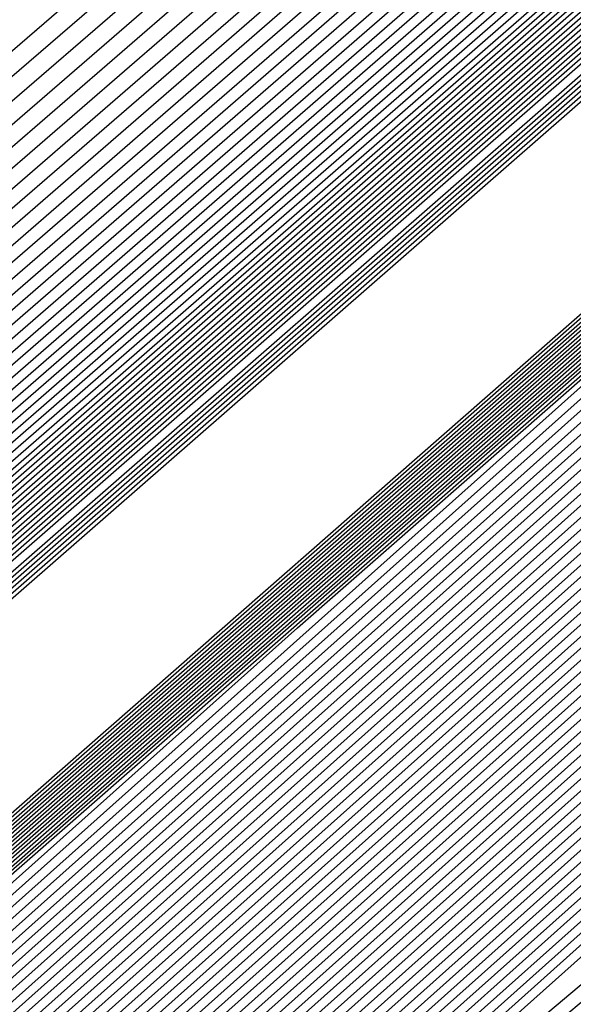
# Model space of a CAD drawing. Extents: x 3249832 to 3255657, y 13789405 to 13793316.
# Tile 707 of 1056: x 3253205.247 to 3253205.38, y 13791254.704 to 13791254.94. Entities that reach past the tile are written whole.
import ezdxf

# ---------------------------------------------------------------- set-up
doc = ezdxf.new("R2010")
doc.units = 0
doc.header["$LTSCALE"] = 100
doc.header["$MEASUREMENT"] = 0
for name, color, linetype in [('GRATIO_03231_CON', 1, 'CONTINUOUS'), ('GRATIO_0323_ICON', 1, 'CONTINUOUS'), ('TARGETS_EAST', 7, 'CONTINUOUS')]:
    doc.layers.add(name, color=color, linetype=linetype)

# ---------------------------------------------------------------- blocks, each defined once
blk = doc.blocks.new('Gratio_032316_contours')
at = {"layer": 'GRATIO_03231_CON', "color": 1, "linetype": 'Continuous', "flags": 128}
for points in [[(3253179.55027, 13791232.39503), (3253186.87441, 13791238.77001), (3253201.4775, 13791251.51898), (3253219.20823, 13791267.00714), (3253234.45763, 13791280.32933), (3253243.00028, 13791287.79153), (3253246.14511, 13791290.5444), (3253246.5846, 13791290.94974), (3253247.02187, 13791291.379), (3253250.20254, 13791294.24212), (3253258.88285, 13791301.95866), (3253274.44262, 13791315.73867), (3253292.7559, 13791331.95413), (3253308.32028, 13791345.76753)], [(3253180.16544, 13791232.93802), (3253187.28488, 13791239.13155), (3253201.72516, 13791251.73678), (3253219.33902, 13791267.12228), (3253234.51314, 13791280.37862), (3253243.01644, 13791287.80647), (3253246.14668, 13791290.54676), (3253246.58389, 13791290.95054), (3253247.01645, 13791291.37639), (3253250.16633, 13791294.21318), (3253258.7639, 13791301.85732), (3253274.17605, 13791315.50724), (3253292.31584, 13791331.56933), (3253307.73285, 13791345.25198)], [(3253180.78061, 13791233.481), (3253187.69534, 13791239.49309), (3253201.97282, 13791251.95458), (3253219.46981, 13791267.23741), (3253234.56866, 13791280.42791), (3253243.03259, 13791287.8214), (3253246.14825, 13791290.54912), (3253246.58317, 13791290.95133), (3253247.01103, 13791291.37378), (3253250.13013, 13791294.18424), (3253258.64495, 13791301.75599), (3253273.90947, 13791315.27582), (3253291.87577, 13791331.18453), (3253307.14542, 13791344.73643)], [(3253181.39578, 13791234.02399), (3253188.1058, 13791239.85463), (3253202.22048, 13791252.17237), (3253219.6006, 13791267.35254), (3253234.62418, 13791280.4772), (3253243.04874, 13791287.83633), (3253246.14982, 13791290.55149), (3253246.58246, 13791290.95213), (3253247.00561, 13791291.37117), (3253250.09393, 13791294.15529), (3253258.526, 13791301.65465), (3253273.6429, 13791315.0444), (3253291.4357, 13791330.79973), (3253306.55799, 13791344.22088)], [(3253182.62612, 13791235.10996), (3253188.92672, 13791240.5777), (3253202.71581, 13791252.60797), (3253219.86218, 13791267.58281), (3253234.73522, 13791280.57579), (3253243.08105, 13791287.8662), (3253246.15297, 13791290.55621), (3253246.58103, 13791290.95372), (3253246.99477, 13791291.36594), (3253250.02153, 13791294.09741), (3253258.2881, 13791301.45198), (3253273.10975, 13791314.58156), (3253290.55557, 13791330.03014), (3253305.38313, 13791343.18978)], [(3253183.24129, 13791235.65295), (3253189.33718, 13791240.93924), (3253202.96347, 13791252.82577), (3253219.99297, 13791267.69794), (3253234.79073, 13791280.62508), (3253243.0972, 13791287.88113), (3253246.15454, 13791290.55858), (3253246.58032, 13791290.95452), (3253246.98935, 13791291.36333), (3253249.98532, 13791294.06847), (3253258.16915, 13791301.35065), (3253272.84317, 13791314.35013), (3253290.11551, 13791329.64534), (3253304.7957, 13791342.67423)], [(3253189.74764, 13791241.30078), (3253203.21113, 13791253.04357), (3253220.12376, 13791267.81308), (3253234.84625, 13791280.67437), (3253243.11336, 13791287.89607), (3253246.15611, 13791290.56094), (3253246.57961, 13791290.95531), (3253246.98393, 13791291.36072), (3253249.94912, 13791294.03953), (3253258.05019, 13791301.24931), (3253272.5766, 13791314.11871), (3253289.67544, 13791329.26055), (3253304.20827, 13791342.15868)], [(3253190.1581, 13791241.66232), (3253203.45879, 13791253.26136), (3253220.25455, 13791267.92821), (3253234.90177, 13791280.72366), (3253243.12951, 13791287.911), (3253246.15768, 13791290.5633), (3253246.57889, 13791290.95611), (3253246.97851, 13791291.35811), (3253249.91292, 13791294.01058), (3253257.93124, 13791301.14798), (3253272.31002, 13791313.88729), (3253289.23538, 13791328.87575), (3253303.62084, 13791341.64313)], [(3253190.97902, 13791242.38539), (3253203.95411, 13791253.69696), (3253220.51613, 13791268.15847), (3253235.01281, 13791280.82224), (3253243.16182, 13791287.94087), (3253246.16082, 13791290.56803), (3253246.57747, 13791290.9577), (3253246.96767, 13791291.35288), (3253249.84051, 13791293.9527), (3253257.69334, 13791300.94531), (3253271.77687, 13791313.42445), (3253288.35525, 13791328.10615), (3253302.44598, 13791340.61203)], [(3253191.38948, 13791242.74693), (3253204.20177, 13791253.91476), (3253220.64692, 13791268.27361), (3253235.06832, 13791280.87154), (3253243.17797, 13791287.9558), (3253246.1624, 13791290.57039), (3253246.57675, 13791290.9585), (3253246.96225, 13791291.35027), (3253249.80431, 13791293.92376), (3253257.57439, 13791300.84397), (3253271.51029, 13791313.19303), (3253287.91518, 13791327.72135), (3253301.85855, 13791340.09648)], [(3253191.79994, 13791243.10847), (3253204.44943, 13791254.13256), (3253220.77772, 13791268.38874), (3253235.12384, 13791280.92083), (3253243.19412, 13791287.97073), (3253246.16397, 13791290.57276), (3253246.57604, 13791290.95929), (3253246.95683, 13791291.34766), (3253249.76811, 13791293.89481), (3253257.45544, 13791300.74264), (3253271.24372, 13791312.9616), (3253287.47511, 13791327.33655), (3253301.27112, 13791339.58093)], [(3253192.2104, 13791243.47001), (3253204.69709, 13791254.35035), (3253220.90851, 13791268.50387), (3253235.17936, 13791280.97012), (3253243.21028, 13791287.98567), (3253246.16554, 13791290.57512), (3253246.57533, 13791290.96009), (3253246.95142, 13791291.34505), (3253249.73191, 13791293.86587), (3253257.33649, 13791300.6413), (3253270.97714, 13791312.73018), (3253287.03505, 13791326.95176), (3253300.68369, 13791339.06538)], [(3253193.03132, 13791244.19308), (3253205.19242, 13791254.78595), (3253221.17009, 13791268.73414), (3253235.29039, 13791281.0687), (3253243.24258, 13791288.01553), (3253246.16868, 13791290.57985), (3253246.5739, 13791290.96168), (3253246.94058, 13791291.33982), (3253249.6595, 13791293.80799), (3253257.09858, 13791300.43863), (3253270.44399, 13791312.26734), (3253286.15492, 13791326.18216), (3253299.50883, 13791338.03428)], [(3253193.44178, 13791244.55462), (3253205.44008, 13791255.00375), (3253221.30088, 13791268.84927), (3253235.34591, 13791281.11799), (3253243.25874, 13791288.03047), (3253246.17025, 13791290.58221), (3253246.57319, 13791290.96248), (3253246.93516, 13791291.33721), (3253249.6233, 13791293.77904), (3253256.97963, 13791300.3373), (3253270.17741, 13791312.03592), (3253285.71485, 13791325.79737), (3253298.92139, 13791337.51873)], [(3253193.85224, 13791244.91616), (3253205.68774, 13791255.22155), (3253221.43167, 13791268.9644), (3253235.40143, 13791281.16728), (3253243.27489, 13791288.0454), (3253246.17182, 13791290.58457), (3253246.57247, 13791290.96327), (3253246.92974, 13791291.3346), (3253249.5871, 13791293.7501), (3253256.86068, 13791300.23596), (3253269.91084, 13791311.8045), (3253285.27479, 13791325.41257), (3253298.33396, 13791337.00318)], [(3253194.2627, 13791245.2777), (3253205.9354, 13791255.43934), (3253221.56246, 13791269.07954), (3253235.45695, 13791281.21658), (3253243.29104, 13791288.06033), (3253246.17339, 13791290.58694), (3253246.57176, 13791290.96407), (3253246.92432, 13791291.33198), (3253249.55089, 13791293.72116), (3253256.74173, 13791300.13463), (3253269.64426, 13791311.57307), (3253284.83472, 13791325.02777), (3253297.74653, 13791336.48763)], [(3253195.08362, 13791246.00077), (3253206.43072, 13791255.87494), (3253221.82404, 13791269.3098), (3253235.56798, 13791281.31516), (3253243.32335, 13791288.0902), (3253246.17654, 13791290.59166), (3253246.57033, 13791290.96566), (3253246.91348, 13791291.32676), (3253249.47849, 13791293.66327), (3253256.50383, 13791299.93196), (3253269.11111, 13791311.11023), (3253283.95459, 13791324.25817), (3253296.57167, 13791335.45653)], [(3253195.49408, 13791246.36231), (3253206.67838, 13791256.09274), (3253221.95483, 13791269.42494), (3253235.6235, 13791281.36445), (3253243.3395, 13791288.10513), (3253246.17811, 13791290.59402), (3253246.56962, 13791290.96646), (3253246.90806, 13791291.32415), (3253249.44229, 13791293.63433), (3253256.38488, 13791299.83062), (3253268.84454, 13791310.87881), (3253283.51452, 13791323.87338), (3253295.98424, 13791334.94098)], [(3253195.90454, 13791246.72385), (3253206.92604, 13791256.31054), (3253222.08562, 13791269.54007), (3253235.67902, 13791281.41374), (3253243.35566, 13791288.12007), (3253246.17968, 13791290.59639), (3253246.56891, 13791290.96725), (3253246.90264, 13791291.32154), (3253249.40609, 13791293.60539), (3253256.26593, 13791299.72929), (3253268.57796, 13791310.64739), (3253283.07446, 13791323.48858), (3253295.39681, 13791334.42543)], [(3253196.31501, 13791247.08539), (3253207.1737, 13791256.52833), (3253222.21641, 13791269.6552), (3253235.73454, 13791281.46303), (3253243.37181, 13791288.135), (3253246.18125, 13791290.59875), (3253246.56819, 13791290.96805), (3253246.89722, 13791291.31892), (3253249.36988, 13791293.57645), (3253256.14697, 13791299.62795), (3253268.31138, 13791310.41597), (3253282.63439, 13791323.10378), (3253294.80938, 13791333.90988)], [(3253197.13593, 13791247.80846), (3253207.66903, 13791256.96393), (3253222.47799, 13791269.88547), (3253235.84557, 13791281.56162), (3253243.40412, 13791288.16487), (3253246.18439, 13791290.60348), (3253246.56677, 13791290.96964), (3253246.88638, 13791291.3137), (3253249.29748, 13791293.51856), (3253255.90907, 13791299.42528), (3253267.77823, 13791309.95312), (3253281.75426, 13791322.33419), (3253293.63452, 13791332.87878)], [(3253197.54639, 13791248.17), (3253207.91669, 13791257.18173), (3253222.60878, 13791270.0006), (3253235.90109, 13791281.61091), (3253243.42027, 13791288.1798), (3253246.18596, 13791290.60584), (3253246.56605, 13791290.97044), (3253246.88096, 13791291.31109), (3253249.26128, 13791293.48962), (3253255.79012, 13791299.32395), (3253267.51166, 13791309.7217), (3253281.31419, 13791321.94939), (3253293.04709, 13791332.36323), (3253299.24948, 13791337.92415)], [(3253197.95685, 13791248.53154), (3253208.16435, 13791257.39953), (3253222.73957, 13791270.11573), (3253235.95661, 13791281.6602), (3253243.43643, 13791288.19473), (3253246.18754, 13791290.6082), (3253246.56534, 13791290.97123), (3253246.87554, 13791291.30847), (3253249.22507, 13791293.46068), (3253255.67117, 13791299.22261), (3253267.24508, 13791309.49028), (3253280.87413, 13791321.56459), (3253292.45966, 13791331.84768), (3253298.58416, 13791337.33876)], [(3253198.36731, 13791248.89308), (3253208.41201, 13791257.61732), (3253222.87037, 13791270.23087), (3253236.01213, 13791281.70949), (3253243.45258, 13791288.20967), (3253246.18911, 13791290.61057), (3253246.56463, 13791290.97203), (3253246.87012, 13791291.30586), (3253249.18887, 13791293.43173), (3253255.55222, 13791299.12128), (3253266.9785, 13791309.25886), (3253280.43407, 13791321.17979), (3253291.87223, 13791331.33213), (3253297.91884, 13791336.75338)], [(3253199.18823, 13791249.61615), (3253208.90733, 13791258.05292), (3253223.13195, 13791270.46113), (3253236.12316, 13791281.80807), (3253243.48489, 13791288.23953), (3253246.19225, 13791290.61529), (3253246.5632, 13791290.97362), (3253246.85928, 13791291.30064), (3253249.11647, 13791293.37385), (3253255.31432, 13791298.91861), (3253266.44535, 13791308.79601), (3253279.55394, 13791320.4102), (3253290.69737, 13791330.30103), (3253296.5882, 13791335.58261)], [(3253199.59869, 13791249.97769), (3253209.15499, 13791258.27072), (3253223.26274, 13791270.57626), (3253236.17868, 13791281.85736), (3253243.50104, 13791288.25447), (3253246.19382, 13791290.61766), (3253246.56249, 13791290.97442), (3253246.85386, 13791291.29803), (3253249.08026, 13791293.34491), (3253255.19536, 13791298.81727), (3253266.17878, 13791308.56459), (3253279.11387, 13791320.0254), (3253290.10994, 13791329.78548), (3253295.92288, 13791334.99723)], [(3253200.00915, 13791250.33923), (3253209.40265, 13791258.48852), (3253223.39353, 13791270.6914), (3253236.2342, 13791281.90666), (3253243.51719, 13791288.2694), (3253246.19539, 13791290.62002), (3253246.56177, 13791290.97521), (3253246.84844, 13791291.29541), (3253249.04406, 13791293.31596), (3253255.07641, 13791298.71594), (3253265.9122, 13791308.33317), (3253278.6738, 13791319.6406), (3253289.52251, 13791329.26993), (3253295.25756, 13791334.41184)], [(3253200.41961, 13791250.70077), (3253209.65031, 13791258.70631), (3253223.52432, 13791270.80653), (3253236.28972, 13791281.95595), (3253243.53335, 13791288.28434), (3253246.19696, 13791290.62238), (3253246.56106, 13791290.97601), (3253246.84302, 13791291.2928), (3253249.00786, 13791293.28702), (3253254.95746, 13791298.6146), (3253265.64563, 13791308.10175), (3253278.23374, 13791319.25581), (3253288.93508, 13791328.75438), (3253294.59224, 13791333.82646)], [(3253201.24053, 13791251.42384), (3253210.14563, 13791259.14191), (3253223.7859, 13791271.0368), (3253236.40075, 13791282.05453), (3253243.56565, 13791288.3142), (3253246.20011, 13791290.62711), (3253246.55963, 13791290.9776), (3253246.83219, 13791291.28758), (3253248.93546, 13791293.22914), (3253254.71956, 13791298.41193), (3253265.11248, 13791307.63891), (3253277.35361, 13791318.48621), (3253287.76022, 13791327.72328), (3253293.2616, 13791332.65569)], [(3253201.65099, 13791251.78538), (3253210.3933, 13791259.35971), (3253223.91669, 13791271.15193), (3253236.45627, 13791282.10382), (3253243.58181, 13791288.32914), (3253246.20168, 13791290.62947), (3253246.55892, 13791290.9784), (3253246.82677, 13791291.28496), (3253248.89925, 13791293.20019), (3253254.60061, 13791298.3106), (3253264.8459, 13791307.40749), (3253276.91354, 13791318.10141), (3253287.17279, 13791327.20773)], [(3253215.27891, 13791264.12388), (3253208.32754, 13791257.89481), (3253202.31158, 13791252.48555), (3253202.06145, 13791252.14692), (3253210.64096, 13791259.57751), (3253224.04748, 13791271.26706)], [(3253216.27123, 13791264.99994), (3253209.15191, 13791258.62312), (3253202.92675, 13791253.02854), (3253202.47191, 13791252.50846), (3253210.88862, 13791259.7953), (3253224.17827, 13791271.38219)], [(3253218.25586, 13791266.75207), (3253210.80067, 13791260.07975), (3253204.15709, 13791254.11451), (3253203.29283, 13791253.23153), (3253211.38394, 13791260.2309), (3253224.43985, 13791271.61246)], [(3253219.24818, 13791267.62813), (3253211.62504, 13791260.80806), (3253204.77226, 13791254.6575), (3253203.70329, 13791253.59307), (3253211.6316, 13791260.4487), (3253224.57064, 13791271.72759)], [(3253220.24049, 13791268.50419), (3253212.44942, 13791261.53637), (3253205.38743, 13791255.20049), (3253204.11375, 13791253.95461), (3253211.87926, 13791260.6665), (3253224.70143, 13791271.84272)]]:
    blk.add_lwpolyline(points, dxfattribs=at)
at = {"layer": 'GRATIO_03231_CON', "color": 5, "linetype": 'Continuous', "flags": 128}
for points in [[(3253178.31993, 13791231.30905), (3253186.05349, 13791238.04694), (3253200.98218, 13791251.08338), (3253218.94665, 13791266.77688), (3253234.34659, 13791280.23075), (3253242.96798, 13791287.76167), (3253246.14197, 13791290.53967), (3253246.58603, 13791290.94815), (3253247.02107, 13791291.37394), (3253250.18182, 13791294.2177), (3253258.80647, 13791301.88356), (3253274.26937, 13791315.56557), (3253292.48955, 13791331.61762), (3253308.02221, 13791345.18354)], [(3253177.70476, 13791230.76607), (3253185.64303, 13791237.6854), (3253200.73452, 13791250.86558), (3253218.81586, 13791266.66175), (3253234.29107, 13791280.18146), (3253242.95182, 13791287.74673), (3253246.1404, 13791290.53731), (3253246.58674, 13791290.94735), (3253247.01436, 13791291.36584), (3253250.12102, 13791294.16091), (3253258.59804, 13791301.69555), (3253273.79626, 13791315.14336), (3253291.70456, 13791330.92064), (3253306.97134, 13791344.25434)], [(3253177.08958, 13791230.22308), (3253185.23257, 13791237.32386), (3253200.48686, 13791250.64779), (3253218.68507, 13791266.54661), (3253234.23556, 13791280.13216), (3253242.93567, 13791287.7318), (3253246.13883, 13791290.53495), (3253246.58745, 13791290.94656), (3253247.00766, 13791291.35773), (3253250.06022, 13791294.10413), (3253258.38961, 13791301.50754), (3253273.32314, 13791314.72115), (3253290.91956, 13791330.22366), (3253305.92046, 13791343.32515)], [(3253176.47441, 13791229.68009), (3253184.82211, 13791236.96232), (3253200.23919, 13791250.42999), (3253218.55428, 13791266.43148), (3253234.18004, 13791280.08287), (3253242.91952, 13791287.71687), (3253246.13725, 13791290.53258), (3253246.58817, 13791290.94576), (3253247.00095, 13791291.34963), (3253249.99942, 13791294.04734), (3253258.18118, 13791301.31953), (3253272.85003, 13791314.29894), (3253290.13456, 13791329.52668), (3253304.86958, 13791342.39595)], [(3253175.24407, 13791228.59412), (3253184.00119, 13791236.23925), (3253199.74387, 13791249.99439), (3253218.2927, 13791266.20121), (3253234.069, 13791279.98429), (3253242.88721, 13791287.687), (3253246.13411, 13791290.52786), (3253246.58959, 13791290.94417), (3253246.98754, 13791291.33342), (3253249.87782, 13791293.93376), (3253257.76432, 13791300.94351), (3253271.9038, 13791313.45451), (3253288.56457, 13791328.13272), (3253302.76783, 13791340.53756)], [(3253196.57706, 13791247.03615), (3253203.47105, 13791253.1938), (3253218.75951, 13791266.60126), (3253234.06971, 13791279.98413), (3253242.88772, 13791287.68662), (3253246.13462, 13791290.52731), (3253246.59031, 13791290.94338), (3253246.98083, 13791291.32532), (3253249.81702, 13791293.87697), (3253257.55589, 13791300.7555), (3253271.43068, 13791313.0323), (3253287.77957, 13791327.43574), (3253301.71695, 13791339.60837)], [(3253196.71057, 13791247.15254), (3253203.58621, 13791253.29381), (3253218.83398, 13791266.66558), (3253234.10345, 13791280.01283), (3253242.89801, 13791287.6948), (3253246.13636, 13791290.52784), (3253246.59102, 13791290.94258), (3253246.97413, 13791291.31721), (3253249.75622, 13791293.82018), (3253257.34746, 13791300.56749), (3253270.95757, 13791312.61009), (3253286.99457, 13791326.73875), (3253300.66608, 13791338.67918)], [(3253196.84408, 13791247.26894), (3253203.70137, 13791253.39382), (3253218.90845, 13791266.7299), (3253234.13718, 13791280.04153), (3253242.9083, 13791287.70297), (3253246.13809, 13791290.52836), (3253246.59174, 13791290.94178), (3253246.96742, 13791291.30911), (3253249.69542, 13791293.76339), (3253257.13903, 13791300.37948), (3253270.48445, 13791312.18788), (3253286.20957, 13791326.04177), (3253299.6152, 13791337.74998)], [(3253197.11109, 13791247.50174), (3253203.93169, 13791253.59384), (3253219.0574, 13791266.85855), (3253234.20465, 13791280.09892), (3253242.92888, 13791287.71932), (3253246.14156, 13791290.52941), (3253246.59316, 13791290.94019), (3253246.95401, 13791291.2929), (3253249.57383, 13791293.64981), (3253256.72217, 13791300.00346), (3253269.53822, 13791311.34346), (3253284.63958, 13791324.64781), (3253297.51345, 13791335.89159)], [(3253197.2446, 13791247.61813), (3253204.04685, 13791253.69384), (3253219.13187, 13791266.92287), (3253234.23839, 13791280.12762), (3253242.93918, 13791287.72749), (3253246.1433, 13791290.52994), (3253246.59388, 13791290.9394), (3253246.9473, 13791291.28479), (3253249.51303, 13791293.59302), (3253256.51374, 13791299.81545), (3253269.06511, 13791310.92125), (3253283.85458, 13791323.95083), (3253296.46257, 13791334.9624)], [(3253197.37811, 13791247.73453), (3253204.16201, 13791253.79385), (3253219.20635, 13791266.98719), (3253234.27212, 13791280.15631), (3253242.94947, 13791287.73567), (3253246.14503, 13791290.53046), (3253246.59459, 13791290.9386), (3253246.9406, 13791291.27669), (3253249.45223, 13791293.53623), (3253256.30531, 13791299.62744), (3253268.59199, 13791310.49904), (3253283.06958, 13791323.25385), (3253295.41169, 13791334.0332)], [(3253197.51162, 13791247.85093), (3253204.27717, 13791253.89386), (3253219.28082, 13791267.05151), (3253234.30586, 13791280.18501), (3253242.95976, 13791287.74384), (3253246.14676, 13791290.53099), (3253246.5953, 13791290.9378), (3253246.93389, 13791291.26859), (3253249.39143, 13791293.47944), (3253256.09688, 13791299.43942), (3253268.11888, 13791310.07683), (3253282.28459, 13791322.55687), (3253294.36082, 13791333.10401)], [(3253197.77863, 13791248.08372), (3253204.50749, 13791254.09388), (3253219.42977, 13791267.18016), (3253234.37333, 13791280.2424), (3253242.98034, 13791287.76019), (3253246.15023, 13791290.53204), (3253246.59673, 13791290.93621), (3253246.92048, 13791291.25238), (3253249.26983, 13791293.36586), (3253255.68002, 13791299.0634), (3253267.17265, 13791309.2324), (3253280.71459, 13791321.16291), (3253292.25906, 13791331.24562), (3253298.86322, 13791336.86351)], [(3253197.91214, 13791248.20012), (3253204.62265, 13791254.19388), (3253219.50424, 13791267.24448), (3253234.40706, 13791280.2711), (3253242.99064, 13791287.76837), (3253246.15197, 13791290.53257), (3253246.59744, 13791290.93542), (3253246.91378, 13791291.24427), (3253249.20903, 13791293.30907), (3253255.47159, 13791298.87539), (3253266.69953, 13791308.81019), (3253279.9296, 13791320.46593), (3253291.20819, 13791330.31643), (3253297.66843, 13791335.81202)], [(3253198.04565, 13791248.31651), (3253204.73781, 13791254.29389), (3253219.57872, 13791267.3088), (3253234.4408, 13791280.2998), (3253243.00093, 13791287.77654), (3253246.1537, 13791290.53309), (3253246.59816, 13791290.93462), (3253246.90707, 13791291.23617), (3253249.14823, 13791293.25228), (3253255.26316, 13791298.68738), (3253266.22642, 13791308.38798), (3253279.1446, 13791319.76895), (3253290.15731, 13791329.38723), (3253296.47364, 13791334.76054)], [(3253198.17916, 13791248.43291), (3253204.85297, 13791254.3939), (3253219.65319, 13791267.37312), (3253234.47453, 13791280.32849), (3253243.01122, 13791287.78471), (3253246.15544, 13791290.53362), (3253246.59887, 13791290.93382), (3253246.90036, 13791291.22806), (3253249.08743, 13791293.19549), (3253255.05473, 13791298.49937), (3253265.7533, 13791307.96577), (3253278.3596, 13791319.07197), (3253289.10643, 13791328.45804), (3253295.27885, 13791333.70905)], [(3253198.44617, 13791248.6657), (3253205.08329, 13791254.59392), (3253219.80214, 13791267.50177), (3253234.542, 13791280.38589), (3253243.0318, 13791287.80106), (3253246.15891, 13791290.53467), (3253246.6003, 13791290.93223), (3253246.88695, 13791291.21186), (3253248.96583, 13791293.08191), (3253254.63787, 13791298.12335), (3253264.80707, 13791307.12135), (3253276.7896, 13791317.678), (3253287.00468, 13791326.59965), (3253292.88927, 13791331.60608), (3253295.95133, 13791334.07094)], [(3253198.57968, 13791248.7821), (3253205.19845, 13791254.69392), (3253219.87661, 13791267.56609), (3253234.57574, 13791280.41459), (3253243.04209, 13791287.80924), (3253246.16064, 13791290.53519), (3253246.60101, 13791290.93144), (3253246.88025, 13791291.20375), (3253248.90503, 13791293.02512), (3253254.42944, 13791297.93534), (3253264.33396, 13791306.69914), (3253276.00461, 13791316.98102), (3253285.9538, 13791325.67045), (3253291.69448, 13791330.55459), (3253294.7416, 13791333.01142)], [(3253198.71319, 13791248.8985), (3253205.31361, 13791254.79393), (3253219.95108, 13791267.63041), (3253234.60947, 13791280.44328), (3253243.05239, 13791287.81741), (3253246.16237, 13791290.53572), (3253246.60172, 13791290.93064), (3253246.87354, 13791291.19565), (3253248.84423, 13791292.96834), (3253254.22101, 13791297.74733), (3253263.86084, 13791306.27693), (3253275.21961, 13791316.28404), (3253284.90293, 13791324.74126), (3253290.49969, 13791329.50311), (3253293.53187, 13791331.9519)], [(3253198.8467, 13791249.0149), (3253205.42877, 13791254.89394), (3253220.02556, 13791267.69473), (3253234.64321, 13791280.47198), (3253243.06268, 13791287.82558), (3253246.16411, 13791290.53624), (3253246.60244, 13791290.92984), (3253246.86684, 13791291.18754), (3253248.78343, 13791292.91155), (3253254.01258, 13791297.55932), (3253263.38773, 13791305.85472), (3253274.43461, 13791315.58706), (3253283.85205, 13791323.81207), (3253289.3049, 13791328.45162), (3253292.32214, 13791330.89237), (3253295.39879, 13791333.38715)], [(3253199.11371, 13791249.24769), (3253205.65909, 13791255.09396), (3253220.17451, 13791267.82338), (3253234.71068, 13791280.52937), (3253243.08326, 13791287.84193), (3253246.16758, 13791290.53729), (3253246.60386, 13791290.92825), (3253246.85342, 13791291.17133), (3253248.66183, 13791292.79797), (3253253.59572, 13791297.1833), (3253262.4415, 13791305.01029), (3253272.86462, 13791314.1931), (3253281.7503, 13791321.95368), (3253286.91532, 13791326.34865), (3253289.90268, 13791328.77333), (3253293.18693, 13791331.45768)], [(3253199.24722, 13791249.36409), (3253205.77425, 13791255.19397), (3253220.24898, 13791267.8877), (3253234.74441, 13791280.55807), (3253243.09355, 13791287.85011), (3253246.16931, 13791290.53782), (3253246.60458, 13791290.92746), (3253246.84672, 13791291.16323), (3253248.60103, 13791292.74118), (3253253.38729, 13791296.99529), (3253261.96839, 13791304.58808), (3253272.07962, 13791313.49612), (3253280.69942, 13791321.02448), (3253285.72053, 13791325.29717), (3253288.69295, 13791327.71381), (3253292.081, 13791330.49295), (3253297.61917, 13791335.1971)], [(3253199.38073, 13791249.48048), (3253205.88941, 13791255.29397), (3253220.32345, 13791267.95202), (3253234.77815, 13791280.58677), (3253243.10385, 13791287.85828), (3253246.17105, 13791290.53834), (3253246.60529, 13791290.92666), (3253246.84001, 13791291.15513), (3253248.54023, 13791292.68439), (3253253.17886, 13791296.80728), (3253261.49527, 13791304.16587), (3253271.29462, 13791312.79914), (3253279.64854, 13791320.09529), (3253284.52574, 13791324.24568), (3253287.48322, 13791326.65429), (3253290.97507, 13791329.52822), (3253296.71525, 13791334.41022)], [(3253199.51424, 13791249.59688), (3253206.00457, 13791255.39398), (3253220.39793, 13791268.01634), (3253234.81188, 13791280.61546), (3253243.11414, 13791287.86646), (3253246.17278, 13791290.53887), (3253246.606, 13791290.92586), (3253246.83331, 13791291.14702), (3253248.47943, 13791292.6276), (3253252.97044, 13791296.61927), (3253261.02215, 13791303.74366), (3253270.50962, 13791312.10216), (3253278.59767, 13791319.16609), (3253283.33095, 13791323.1942), (3253286.27349, 13791325.59476), (3253289.86914, 13791328.56348), (3253295.81132, 13791333.62334)], [(3253199.78125, 13791249.82967), (3253206.23489, 13791255.594), (3253220.54687, 13791268.14499), (3253234.87935, 13791280.67286), (3253243.13472, 13791287.8828), (3253246.17625, 13791290.53992), (3253246.60743, 13791290.92427), (3253246.8199, 13791291.13081), (3253248.35784, 13791292.51402), (3253252.55358, 13791296.24325), (3253260.07593, 13791302.89924), (3253268.93963, 13791310.70819), (3253276.49591, 13791317.3077), (3253280.94137, 13791321.09123), (3253283.85403, 13791323.47572), (3253287.65728, 13791326.63402), (3253294.00347, 13791332.04958)], [(3253199.91476, 13791249.94607), (3253206.35005, 13791255.69401), (3253220.62135, 13791268.20931), (3253234.91309, 13791280.70156), (3253243.14501, 13791287.89098), (3253246.17798, 13791290.54045), (3253246.60814, 13791290.92348), (3253246.81319, 13791291.12271), (3253248.29704, 13791292.45723), (3253252.34515, 13791296.05524), (3253259.60281, 13791302.47703), (3253268.15463, 13791310.01121), (3253275.44504, 13791316.37851), (3253279.74658, 13791320.03974), (3253282.6443, 13791322.4162), (3253286.55135, 13791325.66929), (3253293.09954, 13791331.2627), (3253300.79521, 13791337.86923)], [(3253200.04827, 13791250.06247), (3253206.46521, 13791255.79401), (3253220.69582, 13791268.27363), (3253234.94682, 13791280.73025), (3253243.15531, 13791287.89915), (3253246.17972, 13791290.54097), (3253246.60886, 13791290.92268), (3253246.80649, 13791291.1146), (3253248.23624, 13791292.40044), (3253252.13672, 13791295.86723), (3253259.1297, 13791302.05482), (3253267.36963, 13791309.31423), (3253274.39416, 13791315.44932), (3253278.55179, 13791318.98826), (3253281.43456, 13791321.35667), (3253285.44542, 13791324.70455), (3253292.19561, 13791330.47582), (3253300.12972, 13791337.29016)], [(3253200.18178, 13791250.17887), (3253206.58037, 13791255.89402), (3253220.77029, 13791268.33795), (3253234.98056, 13791280.75895), (3253243.1656, 13791287.90733), (3253246.18145, 13791290.5415), (3253246.60957, 13791290.92188), (3253246.79978, 13791291.1065), (3253248.17544, 13791292.34365), (3253251.92829, 13791295.67922), (3253258.65658, 13791301.63261), (3253266.58464, 13791308.61725), (3253273.34328, 13791314.52012), (3253277.357, 13791317.93677), (3253280.22483, 13791320.29715), (3253284.33949, 13791323.73982), (3253291.29169, 13791329.68894), (3253299.46423, 13791336.71108)], [(3253200.44879, 13791250.41166), (3253206.81069, 13791256.09404), (3253220.91924, 13791268.4666), (3253235.04803, 13791280.81634), (3253243.18618, 13791287.92368), (3253246.18492, 13791290.54255), (3253246.611, 13791290.92029), (3253246.78637, 13791291.09029), (3253248.05384, 13791292.23007), (3253251.51143, 13791295.3032), (3253257.71035, 13791300.78818), (3253265.01464, 13791307.22329), (3253271.24153, 13791312.66173), (3253274.96742, 13791315.8338), (3253277.80537, 13791318.17811), (3253282.12763, 13791321.81036), (3253289.48383, 13791328.11518), (3253298.13324, 13791335.55292)], [(3253200.5823, 13791250.52806), (3253206.92586, 13791256.19405), (3253220.99372, 13791268.53092), (3253235.08176, 13791280.84504), (3253243.19647, 13791287.93185), (3253246.18666, 13791290.54307), (3253246.61171, 13791290.9195), (3253246.77966, 13791291.08219), (3253247.99304, 13791292.17328), (3253251.303, 13791295.11519), (3253257.23724, 13791300.36597), (3253264.22964, 13791306.52631), (3253270.19065, 13791311.73254), (3253273.77263, 13791314.78231), (3253276.59564, 13791317.11859), (3253281.0217, 13791320.84562), (3253288.57991, 13791327.3283), (3253297.46775, 13791334.97385)], [(3253200.71581, 13791250.64445), (3253207.04102, 13791256.29406), (3253221.06819, 13791268.59524), (3253235.1155, 13791280.87374), (3253243.20676, 13791287.94002), (3253246.18839, 13791290.5436), (3253246.61242, 13791290.9187), (3253246.77296, 13791291.07408), (3253247.93224, 13791292.11649), (3253251.09457, 13791294.92718), (3253256.76412, 13791299.94376), (3253263.44465, 13791305.82933), (3253269.13978, 13791310.80334), (3253272.57784, 13791313.73083), (3253275.38591, 13791316.05906), (3253279.91577, 13791319.88089), (3253287.67598, 13791326.54142), (3253296.80226, 13791334.39477)], [(3253200.84932, 13791250.76085), (3253207.15618, 13791256.39406), (3253221.14266, 13791268.65956), (3253235.14923, 13791280.90243), (3253243.21706, 13791287.9482), (3253246.19012, 13791290.54412), (3253246.61314, 13791290.9179), (3253246.76625, 13791291.06598), (3253247.87144, 13791292.0597), (3253250.88614, 13791294.73917), (3253256.29101, 13791299.52155), (3253262.65965, 13791305.13235), (3253268.0889, 13791309.87415), (3253271.38305, 13791312.67934), (3253274.17618, 13791314.99954), (3253278.80984, 13791318.91616), (3253286.77206, 13791325.75454), (3253296.13677, 13791333.81569)], [(3253201.11633, 13791250.99365), (3253207.3865, 13791256.59408), (3253221.29161, 13791268.78821), (3253235.2167, 13791280.95983), (3253243.23764, 13791287.96455), (3253246.19359, 13791290.54517), (3253246.61456, 13791290.91631), (3253246.75284, 13791291.04977), (3253247.74984, 13791291.94612), (3253250.46928, 13791294.36315), (3253255.34478, 13791298.67713), (3253261.08965, 13791303.73839), (3253265.98715, 13791308.01576), (3253268.99347, 13791310.57637), (3253271.75672, 13791312.8805), (3253276.59798, 13791316.9867), (3253284.9642, 13791324.18078), (3253294.80578, 13791332.65754)], [(3253201.24984, 13791251.11004), (3253207.50166, 13791256.69409), (3253221.36608, 13791268.85253), (3253235.25044, 13791280.98852), (3253243.24793, 13791287.97272), (3253246.19533, 13791290.5457), (3253246.61528, 13791290.91552), (3253246.74613, 13791291.04167), (3253247.68904, 13791291.88933), (3253250.26085, 13791294.17514), (3253254.87166, 13791298.25492), (3253260.30466, 13791303.04141), (3253264.93627, 13791307.08657), (3253267.79868, 13791309.52489), (3253270.54699, 13791311.82097), (3253275.49205, 13791316.02196), (3253284.06028, 13791323.3939), (3253294.14029, 13791332.07846)], [(3253201.38335, 13791251.22644), (3253207.61682, 13791256.7941), (3253221.44056, 13791268.91685), (3253235.28417, 13791281.01722), (3253243.25822, 13791287.9809), (3253246.19706, 13791290.54622), (3253246.61599, 13791290.91472), (3253246.73943, 13791291.03356), (3253247.62824, 13791291.83254), (3253250.05242, 13791293.98713), (3253254.39855, 13791297.83271), (3253259.51966, 13791302.34443), (3253263.88539, 13791306.15737), (3253266.60389, 13791308.4734), (3253269.33726, 13791310.76145), (3253274.38613, 13791315.05723), (3253283.15635, 13791322.60702), (3253293.4748, 13791331.49938)], [(3253201.51686, 13791251.34284), (3253207.73198, 13791256.8941), (3253221.51503, 13791268.98117), (3253235.31791, 13791281.04592), (3253243.26852, 13791287.98907), (3253246.1988, 13791290.54675), (3253246.6167, 13791290.91393), (3253246.73272, 13791291.02546), (3253247.56744, 13791291.77576), (3253249.84399, 13791293.79912), (3253253.92543, 13791297.41049), (3253258.73466, 13791301.64744), (3253262.83452, 13791305.22818), (3253265.4091, 13791307.42192), (3253268.12753, 13791309.70193), (3253273.2802, 13791314.0925), (3253282.25242, 13791321.82014), (3253292.80931, 13791330.9203), (3253301.81088, 13791338.63068)], [(3253201.78387, 13791251.57563), (3253207.9623, 13791257.09412), (3253221.66398, 13791269.10982), (3253235.38538, 13791281.10331), (3253243.2891, 13791288.00542), (3253246.20227, 13791290.5478), (3253246.61813, 13791290.91233), (3253246.71931, 13791291.00925), (3253247.44584, 13791291.66218), (3253249.42713, 13791293.4231), (3253252.9792, 13791296.56607), (3253257.16467, 13791300.25348), (3253260.73276, 13791303.36979), (3253263.01952, 13791305.31895), (3253265.70807, 13791307.58288), (3253271.06834, 13791312.16303), (3253280.44457, 13791320.24638), (3253291.47832, 13791329.76215), (3253300.88547, 13791337.82513)], [(3253201.91738, 13791251.69203), (3253208.07746, 13791257.19413), (3253221.73845, 13791269.17414), (3253235.41911, 13791281.13201), (3253243.29939, 13791288.01359), (3253246.204, 13791290.54832), (3253246.61884, 13791290.91154), (3253246.71261, 13791291.00114), (3253247.38504, 13791291.60539), (3253249.2187, 13791293.23509), (3253252.50609, 13791296.14386), (3253256.37967, 13791299.5565), (3253259.68189, 13791302.44059), (3253261.82473, 13791304.26746), (3253264.49834, 13791306.52336), (3253269.96241, 13791311.1983), (3253279.54064, 13791319.4595), (3253290.81283, 13791329.18307), (3253300.42277, 13791337.42236)], [(3253202.05089, 13791251.80842), (3253208.19262, 13791257.29414), (3253221.81293, 13791269.23846), (3253235.45285, 13791281.16071), (3253243.30968, 13791288.02177), (3253246.20573, 13791290.54885), (3253246.61956, 13791290.91074), (3253246.7059, 13791290.99304), (3253247.32424, 13791291.5486), (3253249.01027, 13791293.04708), (3253252.03297, 13791295.72165), (3253255.59467, 13791298.85952), (3253258.63101, 13791301.5114), (3253260.62994, 13791303.21597), (3253263.28861, 13791305.46384), (3253268.85648, 13791310.23357), (3253278.63672, 13791318.67262), (3253290.14734, 13791328.60399), (3253299.96006, 13791337.01958)], [(3253222.18973, 13791268.9562), (3253208.47101, 13791257.20698), (3253202.18439, 13791251.92482), (3253202.18439, 13791251.92482), (3253208.30778, 13791257.39414), (3253221.8874, 13791269.30278)], [(3253222.33685, 13791269.08692), (3253208.70035, 13791257.40813), (3253202.45141, 13791252.15761), (3253202.45141, 13791252.15761), (3253208.5381, 13791257.59416), (3253222.03635, 13791269.43142)], [(3253222.41042, 13791269.15229), (3253208.81502, 13791257.50869), (3253202.58492, 13791252.27401), (3253202.58492, 13791252.27401), (3253208.65326, 13791257.69417), (3253222.11082, 13791269.49575)], [(3253222.48398, 13791269.21765), (3253208.92969, 13791257.60926), (3253202.71843, 13791252.39041), (3253202.71843, 13791252.39041), (3253208.76842, 13791257.79418), (3253222.18529, 13791269.56007)], [(3253222.55754, 13791269.28301), (3253209.04436, 13791257.70983), (3253202.85194, 13791252.50681), (3253202.85193, 13791252.50681), (3253208.88358, 13791257.89419), (3253222.25977, 13791269.62439)], [(3253222.70467, 13791269.41374), (3253209.2737, 13791257.91097), (3253203.11895, 13791252.7396), (3253203.11895, 13791252.7396), (3253209.1139, 13791258.0942), (3253222.40871, 13791269.75304)], [(3253222.77823, 13791269.4791), (3253209.38837, 13791258.01154), (3253203.25246, 13791252.856), (3253203.25246, 13791252.856), (3253209.22906, 13791258.19421), (3253222.48319, 13791269.81736)], [(3253222.8518, 13791269.54447), (3253209.50304, 13791258.11211), (3253203.38597, 13791252.97239), (3253203.38597, 13791252.97239), (3253209.34422, 13791258.29422), (3253222.55766, 13791269.88168)], [(3253222.92536, 13791269.60983), (3253209.61771, 13791258.21268), (3253203.51947, 13791253.08879), (3253203.51947, 13791253.08879), (3253209.45938, 13791258.39423), (3253222.63214, 13791269.946)], [(3253294.55593, 13791331.78482), (3253282.65133, 13791321.30274), (3253268.6032, 13791309.01445), (3253256.6338, 13791298.60027), (3253249.91373, 13791292.81609), (3253247.40711, 13791290.71997), (3253247.02638, 13791290.44557), (3253246.62867, 13791290.09727), (3253243.8498, 13791287.66252), (3253236.27025, 13791281.09954), (3253223.07249, 13791269.74056), (3253209.84706, 13791258.41382), (3253203.78649, 13791253.32159), (3253203.78649, 13791253.32159), (3253209.68971, 13791258.59423), (3253222.78114, 13791270.07458), (3253235.89161, 13791281.53353), (3253243.79641, 13791288.43297), (3253249.04881, 13791292.99861), (3253256.14655, 13791299.14707), (3253268.13516, 13791309.52901), (3253282.25127, 13791321.73092), (3253294.2793, 13791332.07331)], [(3253294.30341, 13791331.56698), (3253282.46184, 13791321.1404), (3253268.48808, 13791308.91717), (3253256.58203, 13791298.55815), (3253249.89752, 13791292.80461), (3253247.40414, 13791290.71961), (3253247.02543, 13791290.44664), (3253246.629, 13791290.09938), (3253243.85878, 13791287.67218), (3253236.30279, 13791281.1296), (3253223.14605, 13791269.80592), (3253209.96173, 13791258.51439), (3253203.92, 13791253.43798), (3253203.92, 13791253.43798), (3253209.80487, 13791258.69424), (3253222.85565, 13791270.13885), (3253235.92547, 13791281.56208), (3253243.80512, 13791288.43921), (3253249.03601, 13791292.98573), (3253256.09723, 13791299.1022), (3253268.02248, 13791309.42905), (3253282.06389, 13791321.56632), (3253294.02824, 13791331.85395)], [(3253294.05089, 13791331.34915), (3253282.27235, 13791320.97806), (3253268.37296, 13791308.8199), (3253256.53026, 13791298.51602), (3253249.8813, 13791292.79314), (3253247.40117, 13791290.71925), (3253247.02448, 13791290.44772), (3253246.62933, 13791290.10149), (3253243.86776, 13791287.68184), (3253236.33533, 13791281.15966), (3253223.21961, 13791269.87129), (3253210.0764, 13791258.61496), (3253204.05351, 13791253.55438), (3253204.05351, 13791253.55438), (3253209.92004, 13791258.79424), (3253222.93017, 13791270.20313), (3253235.95934, 13791281.59062), (3253243.81382, 13791288.44544), (3253249.02321, 13791292.97286), (3253256.04791, 13791299.05733), (3253267.90979, 13791309.32909), (3253281.87651, 13791321.40172), (3253293.77719, 13791331.63458)], [(3253293.79837, 13791331.13131), (3253282.08285, 13791320.81572), (3253268.25784, 13791308.72262), (3253256.47849, 13791298.4739), (3253249.86508, 13791292.78166), (3253247.39821, 13791290.71889), (3253247.02354, 13791290.4488), (3253246.62966, 13791290.1036), (3253243.87675, 13791287.6915), (3253236.36787, 13791281.18972), (3253223.29318, 13791269.93665), (3253210.19107, 13791258.71553), (3253204.18702, 13791253.67078), (3253204.18701, 13791253.67078), (3253210.0352, 13791258.89424), (3253223.00468, 13791270.26741), (3253235.9932, 13791281.61917), (3253243.82253, 13791288.45167), (3253249.01041, 13791292.95999), (3253255.9986, 13791299.01245), (3253267.79711, 13791309.22914), (3253281.68913, 13791321.23712), (3253293.52613, 13791331.41522)], [(3253281.70387, 13791320.49104), (3253268.02759, 13791308.52807), (3253256.37495, 13791298.38965), (3253249.83265, 13791292.75871), (3253247.39227, 13791290.71816), (3253247.02165, 13791290.45095), (3253246.63032, 13791290.10782), (3253243.89471, 13791287.71083), (3253236.43295, 13791281.24983), (3253223.4403, 13791270.06738), (3253210.42041, 13791258.91666), (3253204.45403, 13791253.90357), (3253204.45403, 13791253.90357), (3253210.2655, 13791259.09429), (3253223.15342, 13791270.39627), (3253236.05998, 13791281.67732), (3253243.49467, 13791288.16911), (3253246.23629, 13791290.55891), (3253246.63094, 13791290.89792), (3253246.97688, 13791291.19282), (3253249.38096, 13791293.27243), (3253255.90221, 13791298.92109), (3253267.57241, 13791309.02875), (3253281.31446, 13791320.90786)], [(3253281.51437, 13791320.3287), (3253267.91246, 13791308.4308), (3253256.32319, 13791298.34753), (3253249.81643, 13791292.74723), (3253247.38931, 13791290.7178), (3253247.0207, 13791290.45203), (3253246.63065, 13791290.10993), (3253243.90369, 13791287.72049), (3253236.4655, 13791281.27989), (3253223.51387, 13791270.13274), (3253210.53508, 13791259.01723), (3253204.58754, 13791254.01997), (3253204.58754, 13791254.01997), (3253210.38066, 13791259.1943), (3253223.22789, 13791270.4606), (3253236.0937, 13791281.70603), (3253243.50493, 13791288.17732), (3253246.23793, 13791290.55953), (3253246.63143, 13791290.89735), (3253246.97568, 13791291.19044), (3253249.36691, 13791293.25849), (3253255.85289, 13791298.87622), (3253267.45972, 13791308.92879), (3253281.12708, 13791320.74326)], [(3253281.32488, 13791320.16636), (3253267.79734, 13791308.33352), (3253256.27142, 13791298.30541), (3253249.80022, 13791292.73576), (3253247.38634, 13791290.71744), (3253247.01976, 13791290.4531), (3253246.63098, 13791290.11204), (3253243.91267, 13791287.73015), (3253236.49804, 13791281.30995), (3253223.58743, 13791270.1981), (3253210.64975, 13791259.1178), (3253204.72105, 13791254.13636), (3253204.72105, 13791254.13637), (3253210.49582, 13791259.2943), (3253223.30236, 13791270.52492), (3253236.12742, 13791281.73474), (3253243.51518, 13791288.18552), (3253246.23956, 13791290.56015), (3253246.63193, 13791290.89678), (3253246.97448, 13791291.18805), (3253249.35287, 13791293.24455), (3253255.80356, 13791298.83135), (3253267.34704, 13791308.82884), (3253280.9397, 13791320.57865)], [(3253281.13539, 13791320.00402), (3253267.68222, 13791308.23625), (3253256.21965, 13791298.26328), (3253249.784, 13791292.72428), (3253247.38337, 13791290.71708), (3253247.01881, 13791290.45418), (3253246.63131, 13791290.11416), (3253243.92165, 13791287.73981), (3253236.53058, 13791281.34001), (3253223.66099, 13791270.26347), (3253210.76442, 13791259.21837), (3253204.85455, 13791254.25276), (3253204.85455, 13791254.25276), (3253210.61098, 13791259.39431), (3253223.37683, 13791270.58925), (3253236.16114, 13791281.76345), (3253243.52543, 13791288.19373), (3253246.2412, 13791290.56077), (3253246.63242, 13791290.89621), (3253246.97329, 13791291.18567), (3253249.33882, 13791293.23061), (3253255.75424, 13791298.78648), (3253267.23435, 13791308.72888), (3253280.75231, 13791320.41405)], [(3253267.45197, 13791308.0417), (3253256.11611, 13791298.17904), (3253249.75157, 13791292.70133), (3253247.37744, 13791290.71635), (3253247.01692, 13791290.45633), (3253246.63197, 13791290.11838), (3253243.93961, 13791287.75913), (3253236.59567, 13791281.40012), (3253223.80812, 13791270.3942), (3253210.99376, 13791259.41951), (3253205.12157, 13791254.48556), (3253205.12157, 13791254.48556), (3253210.84129, 13791259.59433), (3253223.52577, 13791270.7179), (3253236.22858, 13791281.82086), (3253243.54593, 13791288.21014), (3253246.24446, 13791290.562), (3253246.6334, 13791290.89508), (3253246.97089, 13791291.1809), (3253249.31072, 13791293.20273), (3253255.65559, 13791298.69674), (3253267.00898, 13791308.52897)], [(3253267.33685, 13791307.94442), (3253256.06434, 13791298.13691), (3253249.73535, 13791292.68985), (3253247.37447, 13791290.71599), (3253247.01598, 13791290.45741), (3253246.6323, 13791290.12049), (3253243.9486, 13791287.76879), (3253236.62821, 13791281.43018), (3253223.88168, 13791270.45956), (3253211.10843, 13791259.52008), (3253205.25508, 13791254.60195), (3253205.25508, 13791254.60195), (3253210.95645, 13791259.69434), (3253223.60023, 13791270.78223), (3253236.2623, 13791281.84957), (3253243.55619, 13791288.21834), (3253246.2461, 13791290.56262), (3253246.63389, 13791290.89451), (3253246.96969, 13791291.17852), (3253249.29667, 13791293.18879), (3253255.60626, 13791298.65187), (3253266.8963, 13791308.42902)]]:
    blk.add_lwpolyline(points, dxfattribs=at)
at = {"layer": 'GRATIO_0323_ICON', "color": 7, "linetype": 'Continuous', "flags": 128}
for points in [[(3253175.85924, 13791229.13711), (3253184.41165, 13791236.60078), (3253199.99153, 13791250.21219), (3253218.42349, 13791266.31635), (3253234.12452, 13791280.03358), (3253242.90336, 13791287.70193), (3253246.13568, 13791290.53022), (3253246.58888, 13791290.94497), (3253246.99424, 13791291.34152), (3253249.93862, 13791293.99055), (3253257.97275, 13791301.13152), (3253272.37691, 13791313.87673), (3253289.34956, 13791328.8297), (3253303.81871, 13791341.46676)], [(3253182.01095, 13791234.56698), (3253188.51626, 13791240.21616), (3253202.46814, 13791252.39017), (3253219.73139, 13791267.46768), (3253234.6797, 13791280.5265), (3253243.0649, 13791287.85127), (3253246.1514, 13791290.55385), (3253246.58175, 13791290.95293), (3253247.00019, 13791291.36856), (3253250.05773, 13791294.12635), (3253258.40705, 13791301.55332), (3253273.37632, 13791314.81298), (3253290.99564, 13791330.41494), (3253305.97056, 13791343.70533)], [(3253196.97758, 13791247.38534), (3253203.81653, 13791253.49383), (3253218.98293, 13791266.79423), (3253234.17092, 13791280.07022), (3253242.91859, 13791287.71115), (3253246.13983, 13791290.52889), (3253246.59245, 13791290.94099), (3253246.96072, 13791291.301), (3253249.63462, 13791293.7066), (3253256.9306, 13791300.19147), (3253270.01134, 13791311.76567), (3253285.42458, 13791325.34479), (3253298.56432, 13791336.82079)], [(3253197.64512, 13791247.96732), (3253204.39233, 13791253.99387), (3253219.3553, 13791267.11584), (3253234.33959, 13791280.21371), (3253242.97005, 13791287.75202), (3253246.1485, 13791290.53152), (3253246.59602, 13791290.93701), (3253246.92719, 13791291.26048), (3253249.33063, 13791293.42265), (3253255.88845, 13791299.25141), (3253267.64576, 13791309.65462), (3253281.49959, 13791321.85989), (3253293.30994, 13791332.17482)], [(3253198.31266, 13791248.54931), (3253204.96813, 13791254.49391), (3253219.72766, 13791267.43745), (3253234.50827, 13791280.35719), (3253243.02151, 13791287.79289), (3253246.15717, 13791290.53414), (3253246.59958, 13791290.93303), (3253246.89366, 13791291.21996), (3253249.02663, 13791293.1387), (3253254.8463, 13791298.31136), (3253265.28019, 13791307.54356), (3253277.5746, 13791318.37498), (3253288.05556, 13791327.52884), (3253294.08406, 13791332.65756)], [(3253190.56856, 13791242.02386), (3253203.70645, 13791253.47916), (3253220.38534, 13791268.04334), (3253234.95729, 13791280.77295), (3253243.14566, 13791287.92593), (3253246.15925, 13791290.56567), (3253246.57818, 13791290.95691), (3253246.97309, 13791291.35549), (3253249.87672, 13791293.98164), (3253257.81229, 13791301.04664), (3253272.04344, 13791313.65587), (3253288.79531, 13791328.49095), (3253303.03341, 13791341.12758)], [(3253198.9802, 13791249.13129), (3253205.54393, 13791254.99395), (3253220.10003, 13791267.75905), (3253234.67694, 13791280.50068), (3253243.07297, 13791287.83376), (3253246.16584, 13791290.53677), (3253246.60315, 13791290.92905), (3253246.86013, 13791291.17944), (3253248.72263, 13791292.85476), (3253253.80415, 13791297.37131), (3253262.91461, 13791305.43251), (3253273.64961, 13791314.89008), (3253282.80117, 13791322.88287), (3253288.11011, 13791327.40014), (3253291.11241, 13791329.83285), (3253294.29286, 13791332.42241)], [(3253199.64774, 13791249.71328), (3253206.11974, 13791255.49399), (3253220.4724, 13791268.08067), (3253234.84562, 13791280.64416), (3253243.12443, 13791287.87463), (3253246.17452, 13791290.53939), (3253246.60672, 13791290.92507), (3253246.8266, 13791291.13892), (3253248.41864, 13791292.57081), (3253252.76201, 13791296.43126), (3253260.54904, 13791303.32145), (3253269.72463, 13791311.40518), (3253277.54679, 13791318.2369), (3253282.13616, 13791322.14271), (3253285.06376, 13791324.53524), (3253288.76321, 13791327.59875), (3253294.90739, 13791332.83646)], [(3253200.31528, 13791250.29526), (3253206.69554, 13791255.99403), (3253220.84477, 13791268.40227), (3253235.01429, 13791280.78765), (3253243.17589, 13791287.9155), (3253246.18319, 13791290.54202), (3253246.61028, 13791290.92109), (3253246.79307, 13791291.0984), (3253248.11464, 13791292.28686), (3253251.71986, 13791295.49121), (3253258.18347, 13791301.21039), (3253265.79964, 13791307.92027), (3253272.29241, 13791313.59093), (3253276.16221, 13791316.88528), (3253279.0151, 13791319.23763), (3253283.23356, 13791322.77509), (3253290.38776, 13791328.90206), (3253298.79874, 13791336.132)], [(3253192.62086, 13791243.83154), (3253204.94475, 13791254.56815), (3253221.0393, 13791268.61901), (3253235.23488, 13791281.01941), (3253243.22643, 13791288.0006), (3253246.16711, 13791290.57748), (3253246.57461, 13791290.96089), (3253246.946, 13791291.34243), (3253249.6957, 13791293.83693), (3253257.21754, 13791300.53997), (3253270.71056, 13791312.49876), (3253286.59498, 13791326.56696), (3253300.09626, 13791338.54983)], [(3253200.98282, 13791250.87725), (3253207.27134, 13791256.49407), (3253221.21714, 13791268.72389), (3253235.18297, 13791280.93113), (3253243.22735, 13791287.95637), (3253246.19186, 13791290.54465), (3253246.61385, 13791290.91711), (3253246.75955, 13791291.05787), (3253247.81064, 13791292.00291), (3253250.67771, 13791294.55116), (3253255.81789, 13791299.09934), (3253261.87465, 13791304.43537), (3253267.03802, 13791308.94496), (3253270.18826, 13791311.62786), (3253272.96645, 13791313.94002), (3253277.70391, 13791317.95143), (3253285.86813, 13791324.96766), (3253295.47128, 13791333.23661)], [(3253201.65036, 13791251.45923), (3253207.84714, 13791256.99411), (3253221.5895, 13791269.04549), (3253235.35164, 13791281.07462), (3253243.27881, 13791287.99724), (3253246.20053, 13791290.54727), (3253246.61742, 13791290.91313), (3253246.72602, 13791291.01735), (3253247.50664, 13791291.71897), (3253249.63556, 13791293.61111), (3253253.45232, 13791296.98828), (3253257.94966, 13791300.95046), (3253261.78364, 13791304.29898), (3253264.21431, 13791306.37043), (3253266.9178, 13791308.64241), (3253272.17427, 13791313.12777), (3253281.3485, 13791321.03326), (3253292.14381, 13791330.34122), (3253301.34818, 13791338.22791)], [(3253194.67316, 13791245.63924), (3253206.18306, 13791255.65714), (3253221.69325, 13791269.19467), (3253235.51247, 13791281.26587), (3253243.3072, 13791288.07527), (3253246.17497, 13791290.5893), (3253246.57105, 13791290.96487), (3253246.9189, 13791291.32937), (3253249.51469, 13791293.69222), (3253256.62278, 13791300.03329), (3253269.37769, 13791311.34165), (3253284.39466, 13791324.64297), (3253297.1591, 13791335.97208)], [(3253222.26329, 13791269.02156), (3253208.58568, 13791257.30755), (3253202.3179, 13791252.04122), (3253202.3179, 13791252.04122), (3253208.42294, 13791257.49415), (3253221.96187, 13791269.36711)], [(3253222.63111, 13791269.34838), (3253209.15903, 13791257.8104), (3253202.98544, 13791252.6232), (3253202.98544, 13791252.6232), (3253208.99874, 13791257.99419), (3253222.33424, 13791269.68871)], [(3253196.72547, 13791247.44693), (3253207.42136, 13791256.74613), (3253222.3472, 13791269.77033), (3253235.79006, 13791281.51232), (3253243.38797, 13791288.14993), (3253246.18282, 13791290.60111), (3253246.56748, 13791290.96885), (3253246.8918, 13791291.31631), (3253249.33368, 13791293.5475), (3253256.02802, 13791299.52662), (3253268.04481, 13791310.18454), (3253282.19433, 13791322.71898), (3253294.22195, 13791333.39433)], [(3253294.80845, 13791332.00265), (3253282.84083, 13791321.46507), (3253268.71833, 13791309.11172), (3253256.68557, 13791298.6424), (3253249.92995, 13791292.82756), (3253247.41007, 13791290.72034), (3253247.02732, 13791290.44449), (3253246.62834, 13791290.09516), (3253243.84082, 13791287.65286), (3253236.2377, 13791281.06949), (3253222.99892, 13791269.67519), (3253209.73238, 13791258.31325), (3253203.65298, 13791253.20519), (3253203.65298, 13791253.20519), (3253209.57454, 13791258.49423), (3253222.70663, 13791270.0103), (3253235.85774, 13791281.50498), (3253243.7877, 13791288.42674), (3253249.0616, 13791293.01148), (3253256.19586, 13791299.19195), (3253268.24784, 13791309.62896), (3253282.43865, 13791321.89552), (3253294.53035, 13791332.29267)], [(3253281.89336, 13791320.65338), (3253268.14271, 13791308.62535), (3253256.42672, 13791298.43178), (3253249.84887, 13791292.77018), (3253247.39524, 13791290.71852), (3253247.02259, 13791290.44987), (3253246.62999, 13791290.10571), (3253243.88573, 13791287.70117), (3253236.40041, 13791281.21978), (3253223.36674, 13791270.00201), (3253210.30574, 13791258.8161), (3253204.32052, 13791253.78717), (3253204.32052, 13791253.78717), (3253210.15034, 13791258.99428), (3253223.07895, 13791270.33195), (3253236.02626, 13791281.64861), (3253243.48442, 13791288.1609), (3253246.23466, 13791290.5583), (3253246.63045, 13791290.89848), (3253246.97808, 13791291.1952), (3253249.39501, 13791293.28637), (3253255.95153, 13791298.96595), (3253267.68509, 13791309.1287), (3253281.50184, 13791321.07246)], [(3253198.77777, 13791249.25461), (3253208.65967, 13791257.83512), (3253223.00116, 13791270.346), (3253236.06765, 13791281.75878), (3253243.46873, 13791288.2246), (3253246.19068, 13791290.61293), (3253246.56391, 13791290.97283), (3253246.8647, 13791291.30325), (3253249.15267, 13791293.40279), (3253255.43327, 13791299.01994), (3253266.71193, 13791309.02744), (3253279.994, 13791320.795), (3253291.2848, 13791330.81658), (3253297.25352, 13791336.168)], [(3253280.94589, 13791319.84168), (3253267.5671, 13791308.13897), (3253256.16788, 13791298.22116), (3253249.76778, 13791292.7128), (3253247.38041, 13791290.71671), (3253247.01787, 13791290.45526), (3253246.63164, 13791290.11627), (3253243.93063, 13791287.74947), (3253236.56312, 13791281.37006), (3253223.73456, 13791270.32883), (3253210.87909, 13791259.31894), (3253204.98806, 13791254.36916), (3253204.98806, 13791254.36916), (3253210.72614, 13791259.49432), (3253223.4513, 13791270.65358), (3253236.19486, 13791281.79216), (3253243.53568, 13791288.20193), (3253246.24283, 13791290.56139), (3253246.63291, 13791290.89565), (3253246.97209, 13791291.18328), (3253249.32477, 13791293.21667), (3253255.70491, 13791298.74161), (3253267.12167, 13791308.62893), (3253280.56493, 13791320.24945)], [(3253200.83007, 13791251.06231), (3253209.89797, 13791258.92411), (3253223.65511, 13791270.92166), (3253236.34523, 13791282.00524), (3253243.5495, 13791288.29927), (3253246.19853, 13791290.62475), (3253246.56034, 13791290.9768), (3253246.83761, 13791291.29019), (3253248.97166, 13791293.25808), (3253254.83851, 13791298.51327), (3253265.37905, 13791307.87033), (3253277.79367, 13791318.87101), (3253288.34765, 13791328.23883), (3253293.92692, 13791333.24107)], [(3253217.26355, 13791265.876), (3253209.97629, 13791259.35143), (3253203.54192, 13791253.57153), (3253202.88237, 13791252.87), (3253211.13628, 13791260.0131), (3253224.30906, 13791271.49733)]]:
    blk.add_lwpolyline(points, dxfattribs=at)

msp = doc.modelspace()

# ---------------------------------------------------------------- block references
at = {"layer": 'TARGETS_EAST'}
msp.add_blockref('Gratio_032316_contours', (0, 0), dxfattribs=at)

doc.saveas('drawing.dxf')
